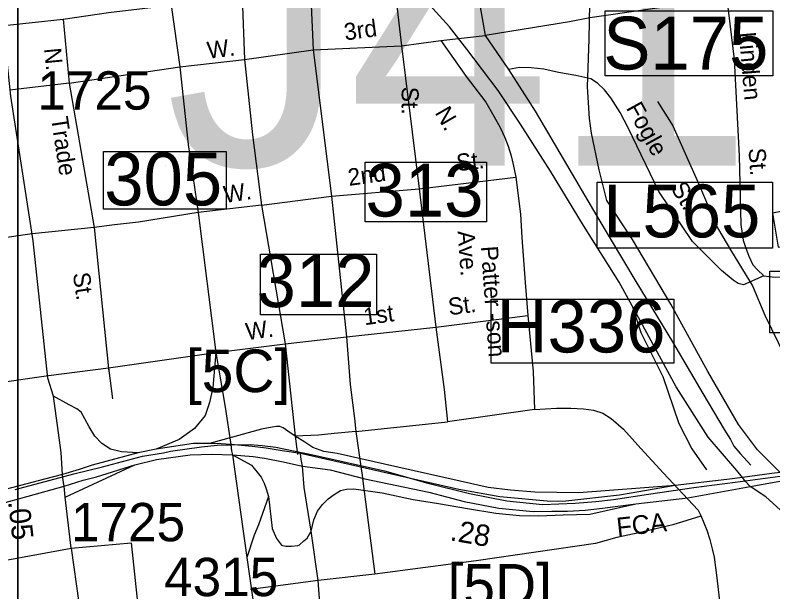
# Model space of a CAD drawing. Extents: x 1551653 to 1702041, y 811336 to 920032.
# Drawn here: x 1631603 to 1634519, y 854755 to 856974 of the extents above; entities that cross this region are included whole.
import ezdxf

# ---------------------------------------------------------------- set-up
doc = ezdxf.new("R2010")
doc.units = 0
for name, color, linetype in [('Old_Level_10', 7, 'Continuous'), ('Old_Level_17', 7, 'Continuous'), ('Old_Level_27', 7, 'Continuous'), ('Old_Level_3', 7, 'Continuous'), ('Old_Level_31', 7, 'Continuous'), ('Old_Level_32', 7, 'Continuous'), ('Old_Level_35', 7, 'Continuous'), ('Old_Level_4', 7, 'Continuous'), ('Old_Level_41', 7, 'Continuous'), ('Old_Level_44', 7, 'Continuous'), ('Old_Level_47', 7, 'Continuous'), ('Old_Level_5', 7, 'Continuous'), ('Old_Level_50', 7, 'Continuous'), ('Old_Level_6', 7, 'Continuous'), ('Old_Level_63', 7, 'Continuous'), ('Old_Level_8', 7, 'Continuous')]:
    doc.layers.add(name, color=color, linetype=linetype)

msp = doc.modelspace()

# ---------------------------------------------------------------- linework, layer by layer
at = {"layer": 'Old_Level_27'}
for p, q in [((1632145.653, 855304.111), (1632076.617, 855289.72)), ((1632950.307, 855230.313), (1632700.416, 855287.17)), ((1634431.655, 855159.838), (1634581.78, 855186.548))]:
    msp.add_line(p, q, dxfattribs=at)
for points in [[(1632350.757, 855325.801), (1632289.059, 855325.801), (1632145.653, 855304.111)], [(1632432.466, 855322.131), (1632395.78, 855323.799), (1632350.757, 855325.801)], [(1632700.416, 855287.17), (1632630.747, 855296.9), (1632569.506, 855307.67), (1632514.842, 855314.734), (1632432.466, 855322.131)], [(1632076.617, 855289.72), (1631898.859, 855242.375), (1631848.833, 855225.689), (1631784.972, 855206.495)], [(1632063.944, 855244.044), (1632147.32, 855264.066), (1632275.719, 855282.42), (1632360.762, 855284.088), (1632439.136, 855282.086)], [(1632439.136, 855282.086), (1632518.952, 855275.818), (1632562.797, 855269.747), (1632634.147, 855255.232), (1632708.517, 855238.52)], [(1631790.744, 855161.298), (1631863.841, 855183.977), (1631915.534, 855197.325), (1632063.944, 855244.044)], [(1632708.517, 855238.52), (1632815.451, 855223.926), (1632948.309, 855189.871)], [(1634143.703, 855163.776), (1633974.324, 855135.016), (1633928.959, 855126.908), (1633721.757, 855104.211), (1633664.912, 855102.376), (1633468.705, 855120.724), (1633311.006, 855148.246), (1632950.307, 855230.313)], [(1631784.972, 855206.495), (1631716.245, 855188.565), (1631647.317, 855170.583), (1631532.822, 855140.368)], [(1634403.045, 855195.464), (1634341.603, 855187.778), (1634143.703, 855163.776)], [(1634547.706, 855213.758), (1634515.514, 855210.281), (1634403.045, 855195.464)], [(1632948.309, 855189.871), (1633194.581, 855137.979), (1633331.176, 855102.376), (1633465.037, 855076.688), (1633597.065, 855063.845), (1633668.579, 855065.68), (1633729.092, 855065.68), (1633796.94, 855069.349), (1633862.953, 855076.688), (1633991.313, 855093.202)], [(1631539.589, 855092.586), (1631652.924, 855123.412), (1631721.74, 855142.329), (1631790.744, 855161.298)], [(1633991.313, 855093.202), (1634191.433, 855117.178), (1634431.655, 855159.838)]]:
    msp.add_lwpolyline(points, dxfattribs=at)
at = {"layer": 'Old_Level_3'}
msp.add_lwpolyline([(1631602.526, 855148.754), (1631828.903, 855208.63), (1631938.811, 855235.697), (1632093.01, 855276.707), (1632173.391, 855289.83), (1632201.278, 855296.392), (1632319.388, 855312.796), (1632380.083, 855319.358), (1632432.576, 855320.998), (1632507.215, 855321.818), (1632553.147, 855317.717), (1632606.461, 855311.156), (1632748.357, 855282.448), (1633023.947, 855220.113), (1633191.269, 855172.54), (1633351.21, 855133.17), (1633494.746, 855105.283), (1633632.541, 855090.52), (1633694.877, 855092.98), (1633758.853, 855095.441), (1633838.413, 855102.823), (1633906.491, 855110.205), (1634040.185, 855130.71), (1634214.889, 855156.957), (1634374.83, 855177.462), (1634586.443, 855205.349)], dxfattribs=at)
at = {"layer": 'Old_Level_31'}
for p, q in [((1632435.105, 855300.628), (1632435.105, 855300.628)), ((1632703.658, 855264.467), (1632703.658, 855264.467)), ((1632954.79, 855212.575), (1632954.79, 855212.575)), ((1631775.534, 855184.565), (1631775.534, 855184.565)), ((1634413.369, 855179.736), (1634413.369, 855179.736)), ((1633928.207, 855114.161), (1633928.207, 855114.161))]:
    msp.add_line(p, q, dxfattribs=at)
for points in [[(1633874.379, 856991.394), (1634519.044, 856991.394), (1634519.044, 856740.385), (1633874.379, 856740.385), (1633874.379, 856991.394)], [(1631943.261, 856449.754), (1632414.565, 856449.754), (1632414.565, 856228.108), (1631943.261, 856228.108), (1631943.261, 856449.754)], [(1632949.397, 856408.103), (1633416.914, 856408.103), (1633416.914, 856178.88), (1632949.397, 856178.88), (1632949.397, 856408.103)], [(1633842.776, 856330.98), (1634518.282, 856330.98), (1634518.282, 856077.403), (1633842.776, 856077.403), (1633842.776, 856330.98)], [(1632546.983, 856054.5), (1632993.486, 856054.5), (1632993.486, 855821.237), (1632546.983, 855821.237), (1632546.983, 856054.5)], [(1634507.09, 855988.961), (1634978.784, 855988.961), (1634978.784, 855751.129), (1634507.09, 855751.129), (1634507.09, 855988.961)], [(1633434.846, 855881.517), (1634137.953, 855881.517), (1634137.953, 855634.282), (1633434.846, 855634.282), (1633434.846, 855881.517)]]:
    msp.add_lwpolyline(points, dxfattribs=at)
at = {"layer": 'Old_Level_32'}
for p, q in [((1632439.136, 855282.086), (1632494.973, 854887.383)), ((1631795.782, 855118.654), (1631790.744, 855161.298)), ((1631818.891, 854923.023), (1631795.782, 855118.654))]:
    msp.add_line(p, q, dxfattribs=at)
for points in [[(1631750.757, 855507.907), (1631728.772, 855577.416), (1631672.613, 856105.982), (1631585.658, 856662.047), (1631514.119, 857333.035), (1631498.08, 857469.773), (1631441.109, 857840.886), (1631348.313, 858658.915), (1631188.444, 858927.331), (1631037.171, 859234.752)], [(1631784.972, 855206.495), (1631779.92, 855290.609), (1631750.757, 855507.907)], [(1632432.466, 855322.131), (1632435.239, 855297.763), (1632439.136, 855282.086)], [(1632708.517, 855238.52), (1632703.657, 855264.467), (1632700.416, 855287.17)], [(1632742.495, 854988.487), (1632714.998, 855155.817), (1632708.517, 855238.52)], [(1631790.744, 855161.298), (1631787.028, 855182.958), (1631784.972, 855206.495)], [(1632464.144, 853511.115), (1632455.693, 853672.101), (1632450.558, 853741.471), (1632455.693, 853828.827), (1632471.1, 853911.044), (1632499.345, 854003.539), (1632537.86, 854078.047), (1632614.892, 854155.125), (1632720.168, 854265.605), (1632779.226, 854345.252), (1632797.2, 854373.514), (1632789.497, 854519.963), (1632768.496, 854798.685), (1632742.495, 854988.487)], [(1631119.055, 854817.472), (1631148.301, 854817.257), (1631303.533, 854844.181), (1631560.186, 854875.246), (1631818.891, 854923.023)], [(1632494.973, 854887.383), (1632540.376, 854563.878), (1632557.418, 854342.133), (1632519.071, 854171.559), (1632480.725, 854060.687), (1632445.359, 853954.497), (1632410.928, 853719.184), (1632427.726, 853534.267), (1632464.144, 853511.115)]]:
    msp.add_lwpolyline(points, dxfattribs=at)
at = {"layer": 'Old_Level_35'}
for p, q in [((1633365.28, 857158.578), (1633411.57, 856895.895)), ((1633059.195, 857122.971), (1633089.202, 856856.62)), ((1632738.782, 857081.456), (1632749.749, 856840.7)), ((1632476.588, 857049.162), (1632485.399, 856804.035)), ((1632202.736, 857013.481), (1632236.752, 856775.227)), ((1631787.797, 856959.1), (1631810.125, 856712.373)), ((1633241.481, 856876.338), (1633411.57, 856895.895)), ((1633411.57, 856895.895), (1633501.556, 856764.799)), ((1632749.749, 856840.7), (1633089.202, 856856.62)), ((1633089.202, 856856.62), (1633241.481, 856876.338)), ((1633089.202, 856856.62), (1633157.469, 856306.539)), ((1632485.399, 856804.035), (1632749.749, 856840.7)), ((1632749.749, 856840.7), (1632820.418, 856277.632)), ((1632236.752, 856775.227), (1632485.399, 856804.035)), ((1631810.125, 856712.373), (1632236.752, 856775.227)), ((1631810.125, 856712.373), (1631582.515, 856685.58)), ((1631810.125, 856712.373), (1631906.967, 856157.161)), ((1633157.469, 856306.539), (1633529.568, 856351.008)), ((1632820.418, 856277.632), (1633157.469, 856306.539)), ((1633157.469, 856306.539), (1633222.489, 855773.932)), ((1632550.832, 856243.586), (1632820.418, 856277.632)), ((1632820.418, 856277.632), (1632877.694, 855735.927)), ((1632550.832, 856243.586), (1632307.419, 856214.778)), ((1632550.832, 856243.586), (1632642.573, 855709.23)), ((1632307.419, 856214.778), (1632375.77, 855675.86)), ((1631906.967, 856157.161), (1631668.427, 856132.75)), ((1631906.967, 856157.161), (1631963.721, 855601.4)), ((1631668.427, 856132.75), (1631414.248, 856096.613)), ((1633222.489, 855773.932), (1633576.586, 855818.765)), ((1632877.694, 855735.927), (1633222.489, 855773.932)), ((1632642.573, 855709.23), (1632877.694, 855735.927)), ((1632375.77, 855675.86), (1632642.573, 855709.23)), ((1632642.573, 855709.23), (1632680.926, 855353.833)), ((1631962.225, 855617.461), (1632375.77, 855675.86)), ((1631730.439, 855587.427), (1631962.225, 855617.461)), ((1631962.225, 855617.461), (1631976.815, 855497.279)), ((1631474.88, 855551.336), (1631730.439, 855587.427)), ((1633601.241, 855456.472), (1633267.115, 855409.632)), ((1632914.38, 855372.187), (1633267.115, 855409.632)), ((1632914.38, 855372.187), (1632934.942, 855228.156)), ((1632680.926, 855353.833), (1632689.297, 855283.474)), ((1634097.825, 855211.051), (1634154.764, 855151.215)), ((1632941.082, 855180.129), (1632987.212, 854823.138)), ((1634154.764, 855151.215), (1634173.743, 855131.269)), ((1634173.743, 855131.269), (1634192.498, 855110.937)), ((1634242.319, 855049.112), (1634264.573, 854992.552)), ((1632987.212, 854823.138), (1632768.496, 854798.685)), ((1632768.496, 854798.685), (1632508.415, 854763.884))]:
    msp.add_line(p, q, dxfattribs=at)
for points in [[(1631549.427, 856933.55), (1631787.797, 856959.1), (1631962.006, 856984.579), (1632244.243, 857018.464), (1632476.588, 857049.162), (1632738.782, 857081.456), (1633059.195, 857122.971), (1633120.116, 857130.058)], [(1634341.496, 857036.9), (1634260.699, 857027.926), (1633814.171, 856964.356), (1633736.024, 856949.336), (1633411.57, 856895.895)], [(1634341.496, 857036.9), (1634369.99, 856804.056), (1634388.987, 856433.407), (1634396.312, 856168.108), (1634405.495, 856107.888), (1634413.68, 856081.788), (1634426.468, 856046.6), (1634441.814, 856013.97), (1634459.717, 855994.137), (1634484.654, 855971.104)], [(1633241.481, 856876.338), (1633339.142, 856738.881), (1633414.378, 856640.102), (1633445.69, 856585.837), (1633469.407, 856541.732), (1633487.042, 856503.553), (1633500.162, 856469.669), (1633512.229, 856433.202), (1633519.942, 856399.229), (1633529.568, 856351.008)], [(1632485.399, 856804.035), (1632516.806, 856513.335), (1632550.832, 856243.586)], [(1632236.752, 856775.227), (1632268.159, 856476.67), (1632307.419, 856214.778)], [(1634484.654, 855971.104), (1634406.322, 855936.588), (1634385.758, 855941.956), (1634366.984, 855954.48), (1634321.387, 855992.052), (1634210.526, 856102.981), (1634080.751, 856295.914), (1633961.986, 856540.098), (1633931.075, 856600.33), (1633895.283, 856655.677), (1633870.88, 856686.607), (1633844.85, 856712.654), (1633818.819, 856728.933), (1633760.251, 856741.956), (1633693.547, 856753.351), (1633638.233, 856766.374), (1633589.426, 856771.258), (1633543.873, 856772.886), (1633501.556, 856764.799)], [(1633501.556, 856764.799), (1633603.754, 856604.436), (1633712.094, 856421.339), (1633841.871, 856200.184), (1633991.45, 855949.01), (1634133.225, 855717.61), (1634249.445, 855518.542), (1634332.073, 855379.789), (1634355.711, 855341.689), (1634369.389, 855315.596), (1634393.024, 855287.302), (1634434.743, 855242.831)], [(1633529.568, 856351.008), (1633548.295, 856208.951), (1633553.469, 856118.997), (1633565.739, 855944.854), (1633576.586, 855818.765)], [(1634484.654, 855971.104), (1634503.836, 855967.905), (1634529.413, 855965.346), (1634566.482, 855968.668), (1634623.471, 855975.796), (1634679.033, 855981.98), (1634713.562, 855986.459), (1634741.009, 855990.052), (1634768.316, 855995.992), (1634813.432, 856009.059), (1634866.859, 856029.255), (1634927.409, 856068.459), (1634968.963, 856099.346), (1635001.019, 856131.421), (1635029.513, 856167.061), (1635106.623, 856298.292)], [(1632307.419, 856214.778), (1632077.094, 856178.113), (1631985.487, 856167.637), (1631906.967, 856157.161)], [(1633576.586, 855818.765), (1633596.605, 855602.443), (1633601.241, 855456.472)], [(1633222.489, 855773.932), (1633254.227, 855533.759), (1633267.115, 855409.632)], [(1632877.694, 855735.927), (1632892.702, 855552.388), (1632909.377, 855422.243), (1632914.38, 855372.187)], [(1632375.77, 855675.86), (1632410.788, 855465.625), (1632432.466, 855322.131)], [(1633601.241, 855456.472), (1633686.402, 855462.145), (1633741.425, 855461.826), (1633790.398, 855459.231), (1633829.118, 855454.241), (1633864.889, 855442.109), (1633896.697, 855421.853), (1633944.302, 855381.466), (1634011.621, 855306.856), (1634097.825, 855211.051)], [(1632914.38, 855372.187), (1632831.003, 855363.844), (1632769.97, 855357.795), (1632680.926, 855353.833)], [(1632934.942, 855228.156), (1632938.131, 855203.996), (1632941.082, 855180.129)], [(1634192.498, 855110.937), (1634231.306, 855068.868), (1634242.319, 855049.112)], [(1634242.058, 855045.638), (1634134.213, 855012.237), (1634046.911, 854991.683), (1634003.26, 854981.407), (1633918.525, 854963.421), (1633836.358, 854940.298), (1633376.669, 854874.286), (1632987.212, 854823.138)], [(1634264.573, 854992.552), (1634276.043, 854956.299), (1634285.718, 854920.282), (1634293.471, 854888.31), (1634303.454, 854808.465), (1634312.07, 854730.046), (1634328.671, 854582.028), (1634337.582, 854483.679)], [(1631818.907, 854922.88), (1632049.262, 854944.015), (1632095.598, 854508.334), (1632127.968, 854310.083)], [(1631818.907, 854922.88), (1631877.56, 854502.36), (1631912.187, 854278.227)]]:
    msp.add_lwpolyline(points, dxfattribs=at)
at = {"layer": 'Old_Level_4'}
msp.add_line((1632180.545, 856395.618), (1632180.545, 856395.618), dxfattribs=at)
at = {"layer": 'Old_Level_41'}
msp.add_lwpolyline([(1634539.926, 856080.879), (1634833.906, 856133.688), (1634803.754, 856290.233), (1634726.49, 856275.144), (1634730.857, 856252.82), (1634517.312, 856212.903), (1634539.926, 856080.879)], dxfattribs=at)
at = {"layer": 'Old_Level_44'}
for points in [[(1633274.972, 856929.087), (1633159.009, 857057.191), (1633091.978, 857172.701), (1633062.496, 857248.152), (1633047.448, 857294.071), (1633036.846, 857358.329), (1633014.362, 857480.231), (1632997.423, 857562.419), (1632979.591, 857663.568), (1632953.637, 857794.643), (1632824.638, 858103.945), (1632718.774, 858301.241), (1632656.791, 858443.254), (1632612.222, 858518.129), (1632539.922, 858653.07), (1632422.389, 858851.838), (1632354.414, 859139.695), (1632331.091, 859185.196), (1632291.07, 859327.657), (1632259.373, 859438.681), (1632147.405, 859855.958)], [(1633821.322, 856520.208), (1633813.505, 856576.818), (1633805.179, 856698.851), (1633812.1, 856882.155), (1633818.973, 857222.781), (1633822.291, 857364.008), (1633822.711, 857552.101), (1633837.139, 857754.866), (1633833.058, 857894.072), (1633841.152, 858055.994), (1633836.207, 858225.706), (1633839.876, 858390.895), (1633865.556, 858585.451), (1633913.248, 858724.944), (1633959.105, 858816.715)], [(1633977.296, 855856.099), (1633927.966, 855946.501), (1633790.913, 856164.2), (1633663.705, 856373.895), (1633548.128, 856555.341), (1633461.704, 856684.563), (1633341.881, 856844.084), (1633274.972, 856929.087)], [(1634074.777, 856642.693), (1634134.892, 856548.155), (1634229.049, 856335.555), (1634305.605, 856156.097), (1634359.826, 856064.843), (1634440.745, 855932.638), (1634488.077, 855819.257), (1634565.693, 855662.271), (1634640.207, 855500.739), (1634650.603, 855369.678), (1634677.333, 855085.134)], [(1634677.333, 855085.134), (1634460.473, 855301.891), (1634386.519, 855398.461), (1634268.586, 855603.117), (1634125.969, 855861.845), (1633979.268, 856111.253), (1633880.128, 856260.803), (1633850.178, 856379.586), (1633821.322, 856520.208)], [(1633977.296, 855856.099), (1634010.87, 855752.727), (1634095.172, 855583.848), (1634157.648, 855403.181), (1634207.697, 855304.72), (1634263.674, 855223.846)], [(1634403.045, 855195.464), (1634380.33, 855222.225), (1634270.156, 855350.333), (1634147.019, 855543.307), (1633977.296, 855856.099)], [(1634431.655, 855159.838), (1634413.369, 855179.736), (1634403.045, 855195.464)], [(1635640.22, 854766.573), (1635533.577, 854759.04), (1635412.406, 854767.787), (1635281.887, 854787.813), (1635176.181, 854805.168), (1635105.024, 854821.776), (1634994.751, 854846.579), (1634895.637, 854871.691), (1634798.021, 854908.439), (1634710.81, 854959.436), (1634637.052, 855003.831), (1634547.974, 855070.375), (1634492.771, 855120.598), (1634431.655, 855159.838)]]:
    msp.add_lwpolyline(points, dxfattribs=at)
at = {"layer": 'Old_Level_47'}
msp.add_line((1631795.782, 855118.654), (1632063.944, 855244.044), dxfattribs=at)
for points in [[(1632375.77, 855675.86), (1632364.098, 855540.708), (1632350.757, 855483.979), (1632334.082, 855433.923), (1632292.395, 855383.866), (1632234.031, 855340.485), (1632145.653, 855304.111)], [(1632076.617, 855289.72), (1632012.539, 855293.726), (1631969.631, 855304.135), (1631935.824, 855326.253), (1631909.818, 855353.575), (1631887.714, 855390.005), (1631870.811, 855421.23), (1631856.508, 855445.95), (1631839.604, 855458.961), (1631810.671, 855474.838), (1631750.757, 855507.907)], [(1632680.926, 855353.833), (1632652.401, 855372.83), (1632634.197, 855385.841), (1632621.195, 855391.045), (1632608.192, 855391.045), (1632592.589, 855388.443), (1632550.98, 855380.636), (1632350.757, 855325.801)], [(1634143.703, 855163.776), (1633772.451, 855136.038), (1633603.416, 855138.64), (1633509.797, 855146.446), (1633423.979, 855156.855), (1633315.538, 855180.274), (1633076.289, 855234.918), (1632842.24, 855286.96), (1632790.23, 855294.767), (1632748.621, 855310.38), (1632717.415, 855331.197), (1632680.926, 855353.833)], [(1632439.136, 855282.086), (1632512.493, 855241.684), (1632549.62, 855196.523), (1632561.735, 855172.828), (1632569.18, 855150.953), (1632577.28, 855121.763)], [(1632742.495, 854988.487), (1632752.909, 855032.25), (1632765.911, 855064.774), (1632785.414, 855090.794), (1632807.083, 855112.477), (1632830.92, 855129.824), (1632854.757, 855145.002), (1632878.595, 855149.338), (1632906.766, 855151.507), (1633015.115, 855136.328), (1633134.301, 855110.309), (1633232.267, 855094.476), (1633344.062, 855075.016), (1633452.876, 855057.847), (1633543.89, 855049.174), (1633617.878, 855047.448), (1633711.85, 855050.691), (1633814.739, 855053.933), (1633991.313, 855093.202)], [(1632577.28, 855121.763), (1632539.19, 855013.036), (1632523.273, 854972.332), (1632494.973, 854887.383)], [(1632577.28, 855121.763), (1632591.862, 854998.519), (1632608.064, 854959.6), (1632628.113, 854934.419), (1632644.032, 854930.88), (1632666.391, 854930.411), (1632690.695, 854933.654), (1632696.605, 854935.166), (1632714.292, 854951.094), (1632726.673, 854961.713), (1632742.495, 854988.487)]]:
    msp.add_lwpolyline(points, dxfattribs=at)
at = {"layer": 'Old_Level_50'}
for p, q in [((1632432.16, 855303.023), (1632432.16, 855303.023)), ((1632697.773, 855248.29), (1632697.773, 855248.29)), ((1631786.257, 855170.457), (1631786.257, 855170.457)), ((1634248.74, 855156.256), (1634248.74, 855156.256))]:
    msp.add_line(p, q, dxfattribs=at)
at = {"layer": 'Old_Level_63'}
for points in [[(1569096.749, 874749.337), (1631612.821, 874749.337), (1631612.821, 831307.151), (1569096.749, 831307.151), (1569096.749, 874749.337)], [(1631612.821, 874749.337), (1694128.892, 874749.337), (1694128.892, 831307.151), (1631612.821, 831307.151), (1631612.821, 874749.337)]]:
    msp.add_lwpolyline(points, dxfattribs=at)

# ---------------------------------------------------------------- texts
at = {"layer": 'Old_Level_10'}
for s, height, rotation, p in [('3rd', 65.6167, 7.738736, (1632873.193, 856876.759)), ('Linden', 65.6167, 274.771839, (1634388.237, 856907.374)), ('W.', 65.6167, 7.113264, (1632345.666, 856806.202)), ('N.', 65.6167, 275.424161, (1631714.175, 856845.785)), ('St.', 65.6167, 269.831456, (1633090.478, 856698.874)), ('N.', 65.6167, 299.986039, (1633216.351, 856598.982)), ('Fogle', 65.6167, 298.992167, (1633952.866, 856617.425)), ('Trade', 65.6167, 278.555564, (1631740.247, 856579.08)), ('St.', 65.6167, 274.062839, (1634425.348, 856461.324)), ('St.', 65.6167, 6.814922, (1633304.798, 856373.554)), ('2nd', 65.6167, 7.8922, (1632887.902, 856317.12)), ('St.', 65.6167, 301.659228, (1634123.999, 856308.995)), ('W.', 65.6167, 8.562325, (1632409.941, 856251.011)), ('Ave.', 65.6167, 274.030458, (1633305.683, 856142.873)), ('Patter -son', 65.61666, 274.030458, (1633395.447, 856084.218)), ('St.', 65.6167, 278.555564, (1631824.267, 855979.815)), ('St.', 65.6167, 7.215883, (1633273.624, 855819.125)), ('1st', 65.6167, 7.913419, (1632947.995, 855780.783)), ('W.', 65.6167, 7.590083, (1632494.404, 855723.58))]:
    msp.add_text(s, height=height, rotation=rotation, dxfattribs=at).set_placement(p)
at = {"layer": 'Old_Level_17'}
for s, rotation, p in [('.05', 276.736864, (1631575.095, 855101.818)), ('.28', 350.100278, (1633273.653, 854953.538))]:
    msp.add_text(s, height=82.0208, rotation=rotation, dxfattribs=at).set_placement(p)
at = {"layer": 'Old_Level_31'}
for s, p in [('S175', (1633866.65, 856765.026)), ('305', (1631945.639, 856242.064)), ('313', (1632951.521, 856199.339)), ('L565', (1633866.054, 856119.028)), ('312', (1632531.886, 855850.628)), ('H336', (1633455.672, 855676.186))]:
    msp.add_text(s, height=203.4117, dxfattribs=at).set_placement(p)
at = {"layer": 'Old_Level_4'}
msp.add_text('J417', height=1049.8646, dxfattribs=at).set_placement((1632180.545, 856395.618))
at = {"layer": 'Old_Level_5'}
for s, p in [('[5C]', (1632259.609, 855523.404)), ('[5D]', (1633266.889, 854697.955))]:
    msp.add_text(s, height=164.0417, dxfattribs=at).set_placement(p)
at = {"layer": 'Old_Level_6'}
msp.add_text('FCA', height=72.1783, rotation=6.22975, dxfattribs=at).set_placement((1633921.471, 854967.48))
at = {"layer": 'Old_Level_8'}
for s, p in [('1725', (1631688.132, 856610.725)), ('1725', (1631817.691, 854949.314)), ('4315', (1632176.029, 854738.111))]:
    msp.add_text(s, height=147.6375, dxfattribs=at).set_placement(p)

doc.saveas('drawing.dxf')
